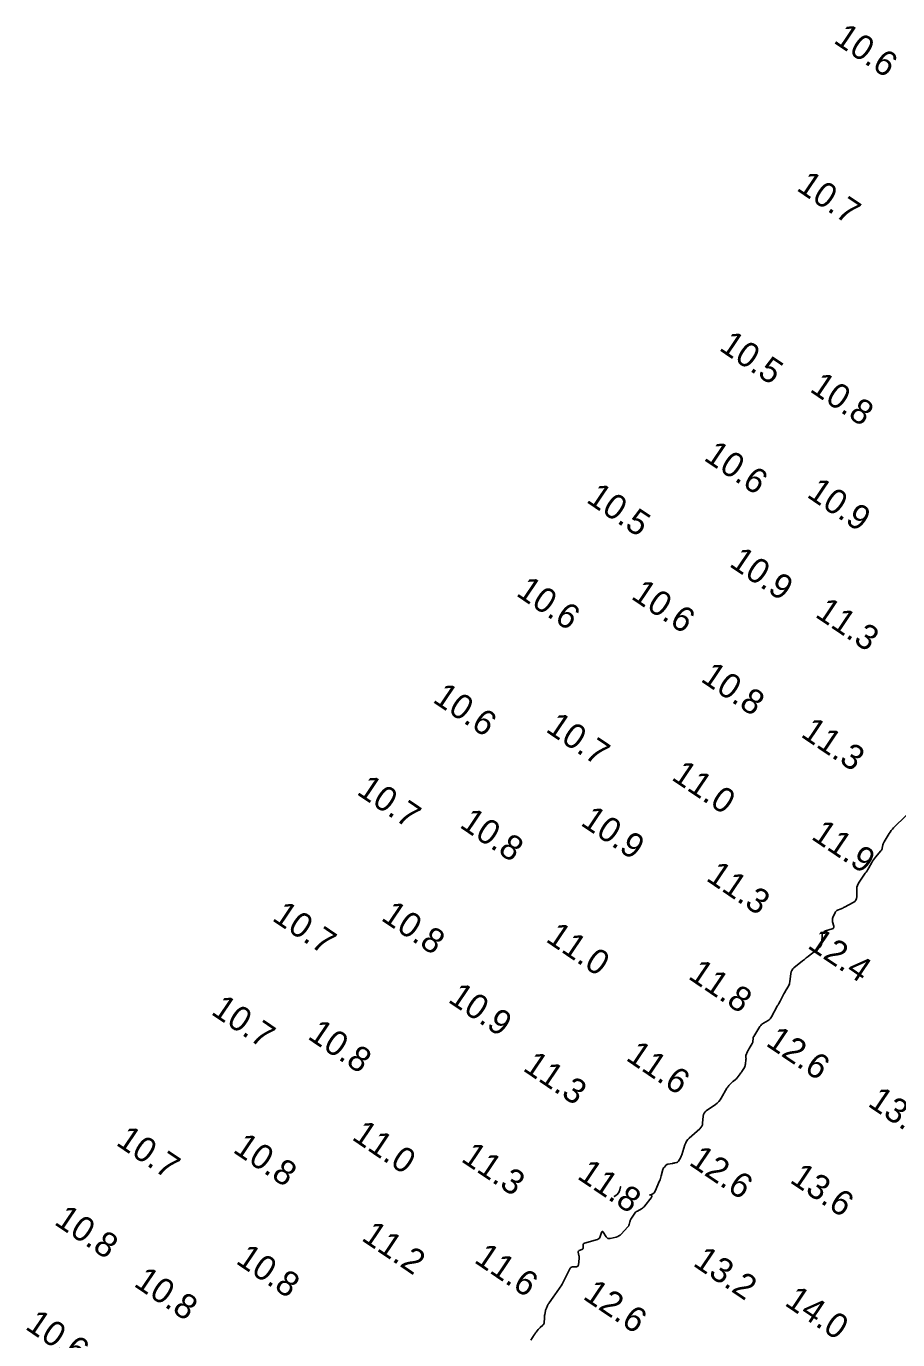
# Model space of a CAD drawing. Extents: x 815352 to 820877, y 582403 to 597439.
# Drawn here: x 816077.6 to 816252.7, y 583643.6 to 583907.6 of the extents above; entities that cross this region are included whole.
import ezdxf

# ---------------------------------------------------------------- set-up
doc = ezdxf.new("R2010")
doc.units = 0
doc.layers.add('V-CONT-EL12', color=7, linetype='Continuous')
doc.layers.add('V-TOPO-SOUN', color=7, linetype='Continuous')

msp = doc.modelspace()

# ---------------------------------------------------------------- linework, layer by layer
at = {"layer": 'V-CONT-EL12'}
msp.add_lwpolyline([(816178.97, 583643.54), (816179.66, 583644.63), (816179.74, 583644.76), (816179.83, 583644.89), (816179.93, 583645.02), (816180.02, 583645.14), (816180.42, 583645.64), (816180.52, 583645.76), (816180.63, 583645.88), (816180.74, 583645.99), (816180.86, 583646.1), (816181.38, 583646.55), (816181.49, 583646.67), (816181.58, 583646.8), (816181.63, 583646.95), (816181.65, 583647.11), (816181.68, 583647.96), (816181.69, 583648.13), (816181.71, 583648.31), (816181.73, 583648.48), (816181.76, 583648.66), (816181.91, 583649.42), (816181.94, 583649.56), (816181.98, 583649.7), (816182.03, 583649.83), (816182.09, 583649.97), (816182.34, 583650.49), (816182.41, 583650.62), (816182.48, 583650.75), (816182.56, 583650.88), (816182.64, 583651), (816183.44, 583652.15), (816183.6, 583652.39), (816183.76, 583652.62), (816183.92, 583652.85), (816184.09, 583653.08), (816184.88, 583654.21), (816185.06, 583654.48), (816185.23, 583654.75), (816185.39, 583655.03), (816185.53, 583655.32), (816186.77, 583657.88), (816186.87, 583658.03), (816186.99, 583658.15), (816187.15, 583658.22), (816187.33, 583658.25), (816188.11, 583658.28), (816188.28, 583658.31), (816188.41, 583658.39), (816188.5, 583658.52), (816188.54, 583658.69), (816188.68, 583659.94), (816188.69, 583660.09), (816188.69, 583660.25), (816188.67, 583660.4), (816188.64, 583660.55), (816188.5, 583661.2), (816188.49, 583661.32), (816188.52, 583661.42), (816188.58, 583661.5), (816188.69, 583661.56), (816189.22, 583661.76), (816189.33, 583661.82), (816189.41, 583661.9), (816189.45, 583662), (816189.47, 583662.12), (816189.47, 583662.65), (816189.49, 583662.77), (816189.53, 583662.86), (816189.61, 583662.94), (816189.72, 583662.99), (816192.36, 583663.78), (816192.55, 583663.87), (816192.71, 583663.98), (816192.82, 583664.14), (816192.9, 583664.33), (816193.15, 583665.16), (816193.22, 583665.32), (816193.31, 583665.38), (816193.4, 583665.35), (816193.51, 583665.21), (816194.11, 583664.27), (816194.27, 583664.09), (816194.45, 583663.98), (816194.65, 583663.94), (816194.89, 583663.96), (816196.13, 583664.26), (816196.41, 583664.35), (816196.67, 583664.48), (816196.9, 583664.64), (816197.12, 583664.84), (816198.46, 583666.27), (816198.55, 583666.38), (816198.62, 583666.49), (816198.68, 583666.62), (816198.72, 583666.76), (816198.86, 583667.31), (816198.9, 583667.45), (816198.95, 583667.58), (816199.01, 583667.71), (816199.08, 583667.84), (816199.73, 583668.87), (816199.86, 583669.05), (816200.01, 583669.22), (816200.18, 583669.36), (816200.37, 583669.48), (816201.17, 583669.94), (816201.37, 583670.06), (816201.55, 583670.19), (816201.71, 583670.35), (816201.86, 583670.52), (816203.14, 583672.14), (816203.3, 583672.4), (816203.3, 583672.59), (816203.15, 583672.69), (816202.85, 583672.72), (816203.2, 583672.77), (816203.5, 583672.91), (816203.74, 583673.13), (816203.92, 583673.44), (816204.84, 583675.54), (816204.94, 583675.78), (816205.03, 583676.02), (816205.11, 583676.27), (816205.18, 583676.52), (816205.49, 583677.8), (816205.53, 583677.92), (816205.58, 583678.04), (816205.64, 583678.15), (816205.72, 583678.25), (816206.06, 583678.65), (816206.15, 583678.74), (816206.25, 583678.81), (816206.36, 583678.86), (816206.49, 583678.89), (816207.42, 583679.05), (816207.53, 583679.07), (816207.64, 583679.09), (816207.75, 583679.11), (816207.87, 583679.14), (816208.31, 583679.25), (816208.41, 583679.29), (816208.5, 583679.34), (816208.58, 583679.41), (816208.64, 583679.5), (816209.03, 583680.17), (816209.11, 583680.32), (816209.18, 583680.47), (816209.24, 583680.62), (816209.3, 583680.78), (816209.93, 583682.81), (816210.07, 583683.19), (816210.26, 583683.54), (816210.5, 583683.86), (816210.79, 583684.14), (816212.9, 583685.99), (816213.13, 583686.24), (816213.3, 583686.51), (816213.42, 583686.81), (816213.48, 583687.14), (816213.59, 583688.52), (816213.65, 583688.85), (816213.78, 583689.14), (816213.97, 583689.39), (816214.22, 583689.61), (816216.05, 583690.9), (816216.39, 583691.16), (816216.7, 583691.46), (816216.97, 583691.8), (816217.21, 583692.16), (816218.37, 583694.14), (816218.46, 583694.28), (816218.55, 583694.42), (816218.66, 583694.56), (816218.77, 583694.69), (816219.29, 583695.27), (816219.38, 583695.36), (816219.47, 583695.44), (816219.56, 583695.52), (816219.66, 583695.6), (816220.06, 583695.9), (816220.16, 583695.97), (816220.25, 583696.06), (816220.33, 583696.15), (816220.41, 583696.24), (816221.04, 583697.08), (816221.16, 583697.23), (816221.26, 583697.38), (816221.36, 583697.54), (816221.46, 583697.7), (816221.86, 583698.34), (816221.94, 583698.5), (816222.01, 583698.67), (816222.05, 583698.84), (816222.08, 583699.02), (816222.18, 583699.96), (816222.19, 583700.03), (816222.19, 583700.1), (816222.18, 583700.17), (816222.18, 583700.23), (816222.15, 583700.51), (816222.14, 583700.57), (816222.15, 583700.64), (816222.16, 583700.7), (816222.18, 583700.76), (816222.52, 583701.55), (816222.59, 583701.7), (816222.66, 583701.85), (816222.74, 583702), (816222.83, 583702.14), (816223.43, 583703.15), (816223.49, 583703.26), (816223.53, 583703.37), (816223.56, 583703.49), (816223.57, 583703.61), (816223.6, 583704.1), (816223.61, 583704.22), (816223.64, 583704.34), (816223.68, 583704.45), (816223.74, 583704.56), (816224.99, 583706.56), (816225.14, 583706.77), (816225.31, 583706.96), (816225.5, 583707.12), (816225.72, 583707.26), (816226.62, 583707.78), (816226.83, 583707.92), (816227.02, 583708.09), (816227.18, 583708.28), (816227.32, 583708.5), (816228.48, 583710.65), (816228.55, 583710.78), (816228.62, 583710.91), (816228.7, 583711.04), (816228.77, 583711.16), (816229.06, 583711.67), (816229.13, 583711.8), (816229.2, 583711.93), (816229.27, 583712.06), (816229.33, 583712.18), (816229.81, 583713.12), (816229.92, 583713.32), (816230.03, 583713.52), (816230.14, 583713.71), (816230.25, 583713.9), (816230.71, 583714.67), (816230.81, 583714.87), (816230.9, 583715.08), (816230.95, 583715.29), (816230.99, 583715.51), (816231.19, 583717.2), (816231.26, 583717.54), (816231.39, 583717.84), (816231.58, 583718.12), (816231.83, 583718.36), (816233.54, 583719.74), (816233.92, 583720.04), (816234.29, 583720.34), (816234.67, 583720.63), (816235.05, 583720.93), (816236.77, 583722.26), (816237.02, 583722.5), (816237.21, 583722.77), (816237.34, 583723.08), (816237.4, 583723.42), (816237.52, 583724.98), (816237.58, 583725.26), (816237.7, 583725.48), (816237.9, 583725.65), (816238.16, 583725.77), (816239.5, 583726.18), (816239.68, 583726.27), (816239.79, 583726.39), (816239.84, 583726.55), (816239.82, 583726.75), (816239.59, 583727.62), (816239.56, 583727.84), (816239.56, 583728.05), (816239.59, 583728.26), (816239.66, 583728.47), (816240.08, 583729.45), (816240.17, 583729.62), (816240.28, 583729.75), (816240.42, 583729.86), (816240.58, 583729.94), (816241.28, 583730.22), (816241.46, 583730.3), (816241.63, 583730.37), (816241.8, 583730.46), (816241.97, 583730.54), (816243.74, 583731.5), (816244.04, 583731.7), (816244.25, 583731.96), (816244.38, 583732.27), (816244.43, 583732.63), (816244.45, 583734.17), (816244.48, 583734.55), (816244.57, 583734.9), (816244.71, 583735.25), (816244.9, 583735.57), (816246.16, 583737.34), (816246.34, 583737.6), (816246.51, 583737.87), (816246.68, 583738.14), (816246.84, 583738.42), (816247.46, 583739.53), (816247.62, 583739.81), (816247.8, 583740.07), (816247.98, 583740.33), (816248.19, 583740.57), (816249.28, 583741.84), (816249.38, 583741.97), (816249.46, 583742.11), (816249.52, 583742.26), (816249.56, 583742.42), (816249.69, 583743.08), (816249.73, 583743.24), (816249.78, 583743.39), (816249.85, 583743.54), (816249.93, 583743.69), (816250.92, 583745.32), (816251.12, 583745.63), (816251.35, 583745.93), (816251.59, 583746.21), (816251.85, 583746.48), (816254.38, 583748.94)], dxfattribs=at)
for points in [[(816196.24, 583672.74), (816195.72, 583672.37), (816196.24, 583672.74), (816196.62, 583673.2)], [(816196.86, 583673.74), (816196.98, 583674.36), (816196.86, 583673.74), (816196.62, 583673.2)]]:
    msp.add_lwpolyline(points, close=True, dxfattribs=at)

# ---------------------------------------------------------------- texts
at = {"layer": 'V-TOPO-SOUN'}
for s, p in [('10.6 ', (816239.58, 583904.37)), ('10.7 ', (816232.13, 583874.72)), ('10.5 ', (816216.58, 583842.6)), ('10.8 ', (816234.79, 583834.3)), ('10.6 ', (816213.5, 583820.51)), ('10.9 ', (816234.2, 583813.1)), ('10.5 ', (816189.91, 583812.05)), ('10.9 ', (816218.62, 583799.19)), ('10.6 ', (816175.8, 583793.28)), ('10.6 ', (816198.9, 583792.66)), ('11.3 ', (816235.87, 583789.02)), ('10.8 ', (816212.88, 583776.06)), ('10.6 ', (816159.04, 583771.89)), ('10.7 ', (816181.74, 583765.96)), ('11.3 ', (816232.99, 583764.94)), ('11.0 ', (816207.01, 583756.29)), ('10.7 ', (816143.78, 583753.36)), ('10.8 ', (816164.45, 583746.73)), ('10.9 ', (816188.76, 583747.16)), ('11.9 ', (816235.09, 583744.37)), ('11.3 ', (816213.96, 583736.04)), ('10.7 ', (816126.79, 583728)), ('10.8 ', (816148.67, 583728.06)), ('11.0 ', (816181.75, 583723.78)), ('12.4 ', (816234.33, 583722.49)), ('11.8 ', (816210.35, 583716.32)), ('10.9 ', (816162.12, 583711.63)), ('10.7 ', (816114.52, 583709.17)), ('10.8 ', (816133.91, 583704.24)), ('12.6 ', (816225.97, 583702.86)), ('11.6 ', (816197.85, 583699.94)), ('11.3 ', (816177.15, 583697.85)), ('13.8 ', (816246.44, 583690.73)), ('11.0 ', (816142.8, 583683.98)), ('10.7 ', (816095.42, 583682.89)), ('10.8 ', (816118.91, 583681.44)), ('11.3 ', (816164.75, 583679.6)), ('12.6 ', (816210.51, 583678.91)), ('11.8 ', (816188.07, 583676.13)), ('13.6 ', (816230.79, 583675.37)), ('10.8 ', (816083.02, 583666.94)), ('11.2 ', (816144.73, 583663.73)), ('10.8 ', (816119.5, 583659.1)), ('11.6 ', (816167.37, 583659.29)), ('13.2 ', (816211.33, 583658.64)), ('10.8 ', (816099, 583654.54)), ('12.6 ', (816189.22, 583651.97)), ('14.0 ', (816229.74, 583650.68)), ('10.6 ', (816077.18, 583645.91))]:
    msp.add_text(s, height=5, rotation=326, dxfattribs=at).set_placement(p)

doc.saveas('drawing.dxf')
